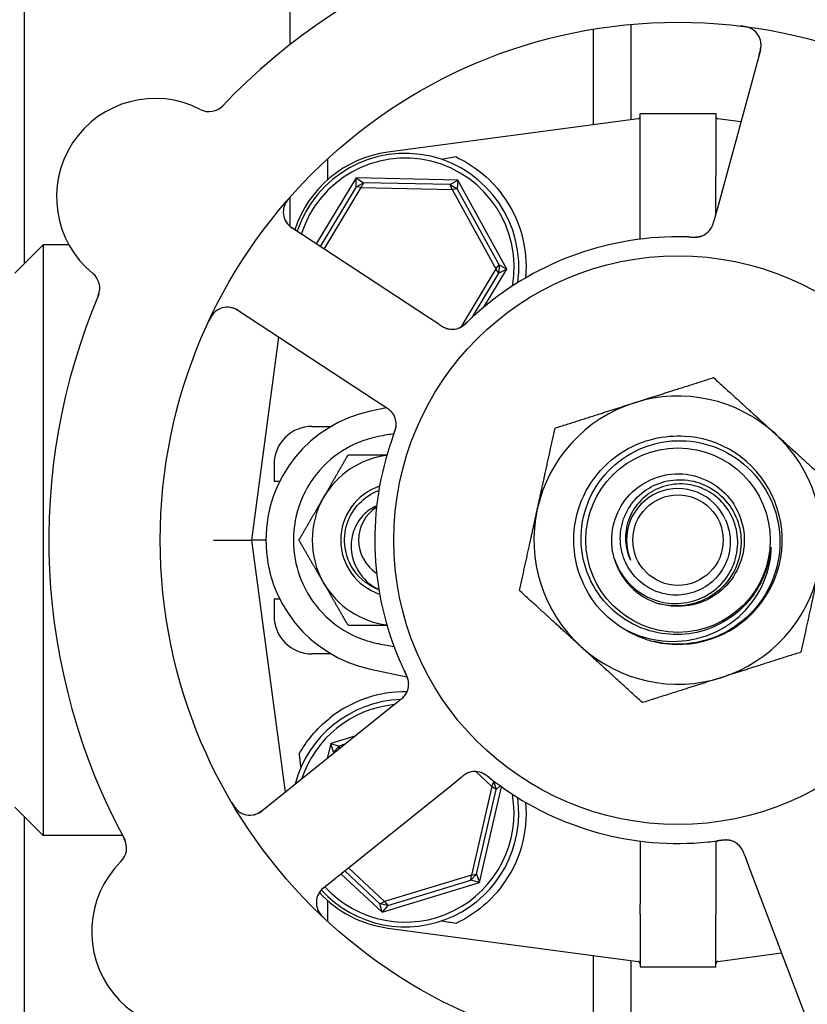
# Model space of a CAD drawing. Header units: inches. Extents: x 24 to 1128, y -69 to 748.
# Tile 638 of 656: x 771.66 to 774.25, y 606.14 to 609.38. Entities that reach past the tile are written whole.
import ezdxf

# ---------------------------------------------------------------- set-up
doc = ezdxf.new("R2010")
doc.units = ezdxf.units.IN
doc.header["$LTSCALE"] = 32
doc.header["$MEASUREMENT"] = 0
doc.layers.add('Visible (ANSI)', color=7, linetype='Continuous', lineweight=30)

msp = doc.modelspace()

# ---------------------------------------------------------------- linework, layer by layer
at = {"layer": 'Visible (ANSI)'}
for p, q in [((771.67313, 608.58119), (771.67313, 610.40103)), ((772.54813, 610.40103), (772.54813, 609.30182)), ((773.54813, 609.35294), (773.54813, 609.03753)), ((773.67313, 609.05417), (773.67313, 609.36899)), ((774.10005, 609.28339), (773.95812, 608.76308)), ((773.69619, 609.05724), (772.87131, 608.94743)), ((773.70298, 608.90117), (773.70298, 609.07478)), ((773.70298, 609.07478), (773.95298, 609.07478)), ((773.95298, 609.07478), (773.95298, 608.90117)), ((774.0356, 609.04714), (773.95976, 609.05724)), ((772.67313, 608.85729), (772.67313, 608.92626)), ((772.76611, 608.8625), (772.63482, 608.64537)), ((772.76611, 608.8625), (772.79043, 608.84637)), ((772.76673, 608.83332), (772.76611, 608.8625)), ((773.10162, 608.85569), (772.76611, 608.8625)), ((773.7027, 608.66065), (773.7027, 608.86907)), ((773.95325, 608.74526), (773.95325, 608.86907)), ((772.76673, 608.83332), (772.64789, 608.6368)), ((772.66096, 608.62822), (772.78351, 608.83089)), ((772.76673, 608.83332), (772.79043, 608.84637)), ((772.78351, 608.83089), (772.76673, 608.83332)), ((772.79043, 608.84637), (772.78351, 608.83089)), ((772.78351, 608.83089), (773.08295, 608.82482)), ((773.07667, 608.84057), (772.79043, 608.84637)), ((773.07667, 608.84057), (773.10162, 608.85569)), ((773.07667, 608.84057), (773.09982, 608.82657)), ((773.08295, 608.82482), (773.07667, 608.84057)), ((773.09982, 608.82657), (773.08295, 608.82482)), ((773.08295, 608.82482), (773.22742, 608.56246)), ((773.10162, 608.85569), (773.09982, 608.82657)), ((773.23792, 608.57578), (773.09982, 608.82657)), ((773.26349, 608.56173), (773.10162, 608.85569)), ((772.54813, 608.7988), (772.54813, 608.70363)), ((773.95812, 608.76308), (773.94761, 608.72458)), ((773.00545, 608.4023), (772.55446, 608.69807)), ((771.64048, 608.54853), (771.73423, 608.64228)), ((771.73423, 608.64228), (771.73423, 606.69478)), ((771.81893, 608.64228), (771.73423, 608.64228)), ((773.22742, 608.56246), (773.23792, 608.57578)), ((773.23792, 608.57578), (773.23737, 608.54872)), ((773.23792, 608.57578), (773.26349, 608.56173)), ((773.22742, 608.56246), (773.1117, 608.3711)), ((773.14914, 608.40282), (773.23737, 608.54872)), ((773.18805, 608.43696), (773.26349, 608.56173)), ((773.23737, 608.54872), (773.22742, 608.56246)), ((773.26349, 608.56173), (773.23737, 608.54872)), ((772.37623, 608.42631), (772.82721, 608.13053)), ((773.0388, 608.38043), (773.00545, 608.4023)), ((772.51085, 608.33802), (772.42173, 607.66853)), ((772.82721, 608.13053), (772.86059, 608.10865)), ((772.86662, 608.10466), (772.81343, 608.09345)), ((772.6208, 608.04353), (772.68401, 608.04353)), ((772.4958, 607.91853), (772.4958, 607.86228)), ((772.51435, 607.86228), (772.4958, 607.86228)), ((772.29562, 607.66853), (772.42173, 607.66853)), ((772.46873, 607.66853), (772.42173, 607.66853)), ((772.42173, 607.66853), (772.53237, 606.83734)), ((772.4958, 607.47478), (772.51435, 607.47478)), ((772.4958, 607.47478), (772.4958, 607.41853)), ((772.68401, 607.29353), (772.6208, 607.29353)), ((772.81343, 607.24361), (772.93415, 607.21817)), ((772.90705, 607.13797), (772.87594, 607.11301)), ((772.87594, 607.11301), (772.45528, 606.77549)), ((772.76229, 607.02182), (772.68265, 606.99751)), ((772.68265, 606.99751), (772.6714, 606.94889)), ((772.68265, 606.99751), (772.71079, 606.98976)), ((772.69232, 606.96998), (772.68265, 606.99751)), ((772.69232, 606.96998), (772.71079, 606.98976)), ((772.71079, 606.98976), (772.70973, 606.97965)), ((772.72943, 606.99545), (772.71079, 606.98976)), ((772.69232, 606.96998), (772.6911, 606.96469)), ((772.69917, 606.97117), (772.69232, 606.96998)), ((773.07933, 606.85952), (773.11046, 606.88449)), ((773.1612, 606.90565), (773.21443, 606.85596)), ((773.22026, 606.87189), (773.20494, 606.8862)), ((772.65867, 606.522), (773.07933, 606.85952)), ((773.21443, 606.85596), (773.14692, 606.56417)), ((773.16363, 606.56708), (773.22817, 606.84601)), ((773.1733, 606.53955), (773.24631, 606.8551)), ((773.21443, 606.85596), (773.22026, 606.87189)), ((773.22817, 606.84601), (773.21443, 606.85596)), ((773.22026, 606.87189), (773.22817, 606.84601)), ((773.22026, 606.87189), (773.2246, 606.87108)), ((773.24115, 606.85881), (773.22817, 606.84601)), ((771.64048, 606.78853), (771.73423, 606.69478)), ((771.67313, 604.46353), (771.67313, 606.75587)), ((771.99565, 606.69478), (771.73423, 606.69478)), ((773.7027, 606.67641), (773.7027, 606.46799)), ((773.95325, 606.67641), (773.95325, 606.46799)), ((774.04799, 606.62872), (774.06212, 606.59143)), ((772.86047, 606.47674), (772.74111, 606.58814)), ((774.06212, 606.59143), (774.25312, 606.08706)), ((772.71648, 606.56838), (772.85233, 606.44158)), ((772.7288, 606.57826), (772.84498, 606.46982)), ((773.14692, 606.56417), (772.86047, 606.47674)), ((773.16363, 606.56708), (773.14517, 606.5473)), ((773.14517, 606.5473), (773.14692, 606.56417)), ((773.14692, 606.56417), (773.16363, 606.56708)), ((773.16363, 606.56708), (773.1733, 606.53955)), ((772.85233, 606.44158), (773.1733, 606.53955)), ((772.87135, 606.46372), (773.14517, 606.5473)), ((773.1733, 606.53955), (773.14517, 606.5473)), ((772.67313, 606.4108), (772.67313, 606.47977)), ((772.84498, 606.46982), (772.86047, 606.47674)), ((772.87135, 606.46372), (772.84498, 606.46982)), ((772.85233, 606.44158), (772.84498, 606.46982)), ((772.87135, 606.46372), (772.85233, 606.44158)), ((772.86047, 606.47674), (772.87135, 606.46372)), ((773.70298, 606.43589), (773.70298, 606.26228)), ((773.95298, 606.26228), (773.95298, 606.43589)), ((772.87131, 606.38963), (773.69619, 606.27982)), ((773.54813, 606.29953), (773.54813, 605.98412)), ((773.95976, 606.27982), (774.16955, 606.30775)), ((773.67313, 605.96807), (773.67313, 606.28289)), ((773.70298, 606.26228), (773.95298, 606.26228))]:
    msp.add_line(p, q, dxfattribs=at)
for radius in [1.7075, 0.9375, 0.30408, 0.14917]:
    msp.add_circle((773.82798, 607.66853), radius, dxfattribs=at)
for centre, radius, start, end in [((773.82798, 607.66853), 2.075, 84.99965, 136.48395), ((774.03975, 609.29984), 0.0625, 344.7418, 82.60325), ((772.1033, 608.79963), 0.325, 62.66113, 230.82247), ((772.28126, 609.14385), 0.0625, 242.66113, 316.3534), ((773.69516, 609.06498), 0.00781, 277.58266, 0), ((773.96079, 609.06498), 0.00781, 180, 262.41734), ((772.9208, 608.57571), 0.375, 97.58266, 161.98149), ((772.92798, 608.56853), 0.375, 352.17396, 161.65611), ((772.92798, 608.56853), 0.35938, 350.02465, 162.32065), ((772.92798, 608.56853), 0.4, 355.00108, 37.02739), ((772.58874, 608.75034), 0.0625, 138.88035, 236.7418), ((773.88418, 608.72954), 0.0625, 287.2706, 328.30345), ((773.82798, 607.66853), 1, 89.83299, 131.65061), ((771.8585, 608.49924), 0.0625, 337.1302, 50.82247), ((773.82798, 607.66853), 2.075, 156.99965, 208.48395), ((772.34195, 608.37404), 0.0625, 56.7418, 154.60325), ((773.08305, 608.42615), 0.0625, 254.31583, 294.22862), ((773.82798, 607.66853), 0.475, 47.64769, 107.64769), ((773.82798, 607.66853), 0.475, 107.64769, 167.64769), ((772.90298, 607.66853), 0.43425, 101.9007, 258.0993), ((772.83626, 608.04986), 0.0625, 359.2706, 40.30345), ((772.6208, 607.91853), 0.125, 90, 180), ((773.82798, 607.66853), 0.475, 347.64769, 47.64769), ((773.82798, 607.66853), 0.34375, 256.81176, 84.08625), ((773.82798, 607.66853), 0.34375, 256.81176, 84.08625), ((773.82798, 607.66853), 1, 161.83299, 203.65061), ((772.90298, 607.66853), 0.2815, 97.18473, 150), ((772.90298, 607.66853), 0.18733, 108.38115, 251.61885), ((773.82798, 607.66853), 0.17, 22.97308, 202.97308), ((772.90298, 607.66853), 0.2815, 150, 210), ((772.90298, 607.66853), 0.12866, 122.48137, 237.51863), ((772.90298, 607.66853), 0.12866, 122.48137, 237.51863), ((773.82798, 607.66853), 0.475, 167.64769, 227.64769), ((773.82798, 607.66853), 0.21875, 196.09118, 253.65421), ((773.82798, 607.66853), 0.475, 287.64769, 347.64769), ((772.90298, 607.66853), 0.2815, 210, 262.81527), ((772.6208, 607.41853), 0.125, 180, 270), ((773.82798, 607.66853), 0.34375, 252.85926, 256.81176), ((773.82798, 607.66853), 0.475, 227.64769, 287.64769), ((772.87724, 607.19418), 0.0625, 326.31583, 6.22862), ((772.92798, 606.76853), 0.375, 92.20116, 165.29323), ((772.92798, 606.76853), 0.4, 89.10653, 128.18136), ((772.92798, 606.76853), 0.35938, 95.69755, 161.78605), ((773.15886, 606.84319), 0.0625, 71.2706, 112.30345), ((773.82798, 607.66853), 1, 233.83299, 275.65061), ((772.92798, 606.76853), 0.375, 222.58331, 7.82604), ((772.92798, 606.76853), 0.35938, 222.5485, 9.97535), ((772.41617, 606.82424), 0.0625, 210.88035, 308.7418), ((772.92798, 606.76853), 0.4, 322.97261, 4.99892), ((771.9469, 606.65341), 0.0625, 314.66113, 28.3534), ((773.98532, 606.61774), 0.0625, 38.31583, 78.22862), ((772.21928, 606.37779), 0.325, 134.66113, 302.82247), ((772.69779, 606.47325), 0.0625, 128.7418, 226.60325), ((772.9208, 606.76135), 0.375, 222.75403, 262.41734), ((773.69516, 606.27208), 0.00781, 0, 82.41734), ((773.96079, 606.27208), 0.00781, 97.58266, 180)]:
    msp.add_arc(centre, radius, start, end, dxfattribs=at)
for centre, major_axis, start_param, end_param in [((775.93781, 609.16649), (-4.33091, -0.57653), 5.4224411, 5.4369311), ((775.93781, 606.17057), (-4.33091, 0.57653), 0.8462542, 0.8607442)]:
    msp.add_ellipse(centre, major_axis=major_axis, ratio=0.0429148, start_param=start_param, end_param=end_param, dxfattribs=at)
for points, knots in [([(774.07334, 609.35255), (774.07286, 609.35284), (774.07224, 609.35321), (774.07006, 609.35442), (774.06829, 609.35532), (774.06454, 609.35689), (774.06285, 609.35753), (774.05869, 609.3589), (774.05607, 609.35965), (774.05107, 609.36085), (774.04867, 609.36135), (774.04365, 609.36225), (774.041, 609.36265), (774.03682, 609.36321), (774.03523, 609.36341), (774.03361, 609.3636)], [0.10313051, 0.10313051, 0.10313051, 0.10313051, 0.11603195, 0.11603195, 0.14472133, 0.14472133, 0.16305354, 0.16305354, 0.18481804, 0.18481804, 0.20320409, 0.20320409, 0.22373688, 0.22373688, 0.23709217, 0.23709217, 0.23709217, 0.23709217]), ([(774.09571, 609.26749), (774.09587, 609.26809), (774.09604, 609.26869), (774.09657, 609.27066), (774.09694, 609.27203), (774.09866, 609.27857), (774.09982, 609.28362), (774.10119, 609.2917), (774.10157, 609.29509), (774.10203, 609.30365), (774.10157, 609.30883), (774.10097, 609.31237), (774.10091, 609.31271), (774.10085, 609.31302)], [0, 0, 0, 0, 0.00480624, 0.00480624, 0.01589597, 0.01589597, 0.05833405, 0.05833405, 0.09384638, 0.09384638, 0.15340885, 0.15340885, 0.16065924, 0.16065924, 0.16065924, 0.16065924]), ([(773.09584, 608.9316), (773.12158, 608.9197), (773.14978, 608.90312), (773.2025, 608.86137), (773.22707, 608.83625), (773.24732, 608.80941)], [0.44734115, 0.44734115, 0.44734115, 0.44734115, 0.70623872, 0.70623872, 0.9622765, 0.9622765, 0.9622765, 0.9622765]), ([(773.7027, 608.86907), (773.7027, 608.86916), (773.7027, 608.86926), (773.7027, 608.86962), (773.7027, 608.86988), (773.7027, 608.87056), (773.7027, 608.87096), (773.70271, 608.87254), (773.70271, 608.87371), (773.70274, 608.87757), (773.70277, 608.88008), (773.70283, 608.88418), (773.70285, 608.88547), (773.70287, 608.88671)], [0.065326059, 0.065326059, 0.065326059, 0.065326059, 0.065886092, 0.065886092, 0.067505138, 0.067505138, 0.069967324, 0.069967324, 0.077104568, 0.077104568, 0.093330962, 0.093330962, 0.101340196, 0.101340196, 0.101340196, 0.101340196]), ([(773.95308, 608.88671), (773.95314, 608.88254), (773.95321, 608.8781), (773.95325, 608.87254), (773.95325, 608.87185), (773.95325, 608.87078), (773.95325, 608.87041), (773.95325, 608.8698), (773.95325, 608.86956), (773.95325, 608.86924), (773.95325, 608.86916), (773.95325, 608.86907)], [0.027184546, 0.027184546, 0.027184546, 0.027184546, 0.056924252, 0.056924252, 0.061161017, 0.061161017, 0.063446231, 0.063446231, 0.064876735, 0.064876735, 0.065401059, 0.065401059, 0.065401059, 0.065401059]), ([(772.55112, 608.80219), (772.55058, 608.80158), (772.55004, 608.80098), (772.54778, 608.79841), (772.54601, 608.79635), (772.54284, 608.79247), (772.54143, 608.79065), (772.53845, 608.78661), (772.53689, 608.78432), (772.53454, 608.78056), (772.53364, 608.77899), (772.53204, 608.77599), (772.53135, 608.77454), (772.53009, 608.77165), (772.52954, 608.77021), (772.52893, 608.76841), (772.52876, 608.76789), (772.52863, 608.76746)], [0, 0, 0, 0, 0.00673636, 0.00673636, 0.02806078, 0.02806078, 0.0453371, 0.0453371, 0.06652159, 0.06652159, 0.08352225, 0.08352225, 0.10158901, 0.10158901, 0.12223493, 0.12223493, 0.13206643, 0.13206643, 0.13206643, 0.13206643]), ([(772.53397, 608.72023), (772.5343, 608.71964), (772.53473, 608.71893), (772.53653, 608.71608), (772.53798, 608.71405), (772.5425, 608.70884), (772.54557, 608.70578), (772.55197, 608.70037), (772.55511, 608.69797), (772.55994, 608.69457), (772.5614, 608.69357), (772.56462, 608.69141), (772.56642, 608.69023), (772.56819, 608.68907)], [0.11682073, 0.11682073, 0.11682073, 0.11682073, 0.13209763, 0.13209763, 0.17640845, 0.17640845, 0.22121697, 0.22121697, 0.25582457, 0.25582457, 0.27005755, 0.27005755, 0.2865375, 0.2865375, 0.2865375, 0.2865375]), ([(773.93329, 608.69088), (773.93346, 608.6911), (773.93364, 608.69134), (773.93433, 608.69227), (773.93487, 608.69302), (773.93634, 608.69522), (773.93728, 608.69675), (773.93987, 608.70143), (773.9414, 608.70486), (773.94376, 608.71123), (773.94469, 608.71418), (773.94552, 608.71702)], [0.094581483, 0.094581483, 0.094581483, 0.094581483, 0.09763665, 0.09763665, 0.105884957, 0.105884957, 0.120706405, 0.120706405, 0.149461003, 0.149461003, 0.172558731, 0.172558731, 0.172558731, 0.172558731]), ([(773.93684, 608.69587), (773.93684, 608.69587), (773.93684, 608.69587), (773.93686, 608.6959), (773.9369, 608.69596), (773.93707, 608.69624), (773.93724, 608.6965), (773.938, 608.69776), (773.93897, 608.69946), (773.94016, 608.70192), (773.94045, 608.70256), (773.94201, 608.70607), (773.94317, 608.70924), (773.94491, 608.71492), (773.94543, 608.7167), (773.94622, 608.71951), (773.94649, 608.72049), (773.94704, 608.72247), (773.94732, 608.7235), (773.9476, 608.72452)], [0.05598665, 0.05598665, 0.05598665, 0.05598665, 0.056873, 0.056873, 0.0600697, 0.0600697, 0.06858048, 0.06858048, 0.09786866, 0.09786866, 0.10758076, 0.10758076, 0.14991048, 0.14991048, 0.16694482, 0.16694482, 0.17567446, 0.17567446, 0.18444701, 0.18444701, 0.18444701, 0.18444701]), ([(773.86849, 608.66771), (773.8605, 608.66802), (773.84921, 608.66835), (773.83928, 608.66847), (773.83638, 608.6685), (773.83356, 608.66852), (773.83089, 608.66853)], [0.48416631, 0.48416631, 0.48416631, 0.48416631, 0.88318571, 0.88318571, 0.88318571, 1, 1, 1, 1]), ([(773.86038, 608.668), (773.86365, 608.6679), (773.86689, 608.66778), (773.87287, 608.66764), (773.8756, 608.66761), (773.8807, 608.66765), (773.88311, 608.66771), (773.88704, 608.66789), (773.88866, 608.66799), (773.89217, 608.66829), (773.89399, 608.66849), (773.89724, 608.66895), (773.89866, 608.6692), (773.9019, 608.66986), (773.9035, 608.67028), (773.90626, 608.67113), (773.90749, 608.67157), (773.90852, 608.67198)], [0, 0, 0, 0, 0.02532919, 0.02532919, 0.04592781, 0.04592781, 0.06431613, 0.06431613, 0.07801539, 0.07801539, 0.09688899, 0.09688899, 0.1175537, 0.1175537, 0.15067695, 0.15067695, 0.17984281, 0.17984281, 0.17984281, 0.17984281]), ([(773.86849, 608.66771), (773.8694, 608.66767), (773.87029, 608.66763), (773.87211, 608.66756), (773.87302, 608.66753), (773.87637, 608.66741), (773.87887, 608.66735), (773.88377, 608.66735), (773.88623, 608.66742), (773.88992, 608.66763), (773.89131, 608.66775), (773.89453, 608.6681), (773.89623, 608.66836), (773.89882, 608.66886), (773.89984, 608.66909), (773.9018, 608.66958), (773.90274, 608.66986), (773.90344, 608.67007), (773.90356, 608.67011), (773.90356, 608.67011)], [0, 0, 0, 0, 0.00712604, 0.00712604, 0.01419238, 0.01419238, 0.03284312, 0.03284312, 0.05207098, 0.05207098, 0.06472354, 0.06472354, 0.08419423, 0.08419423, 0.09866358, 0.09866358, 0.11516786, 0.11516786, 0.12167905, 0.12167905, 0.12167905, 0.12167905]), ([(772.39001, 608.41727), (772.38949, 608.41761), (772.38897, 608.41795), (772.38726, 608.41907), (772.38608, 608.41984), (772.38039, 608.4235), (772.37594, 608.42616), (772.36868, 608.42996), (772.36557, 608.43137), (772.35757, 608.43445), (772.3525, 608.43562), (772.34895, 608.43614), (772.3486, 608.43618), (772.34829, 608.43622)], [0, 0, 0, 0, 0.00480624, 0.00480624, 0.01589597, 0.01589597, 0.05833406, 0.05833406, 0.09384639, 0.09384639, 0.15340885, 0.15340885, 0.16065924, 0.16065924, 0.16065924, 0.16065924]), ([(772.3022, 608.42228), (772.30177, 608.42191), (772.30123, 608.42144), (772.29941, 608.41974), (772.298, 608.41833), (772.29536, 608.41525), (772.29423, 608.41384), (772.29163, 608.41031), (772.29012, 608.40805), (772.28743, 608.40366), (772.28621, 608.40153), (772.2838, 608.39704), (772.2826, 608.39464), (772.28077, 608.39083), (772.2801, 608.38939), (772.27941, 608.38791)], [0.10313051, 0.10313051, 0.10313051, 0.10313051, 0.11603194, 0.11603194, 0.14472132, 0.14472132, 0.16305353, 0.16305353, 0.18481803, 0.18481803, 0.20320409, 0.20320409, 0.22373688, 0.22373688, 0.23709216, 0.23709216, 0.23709216, 0.23709216]), ([(773.16339, 608.41574), (773.15621, 608.40936), (773.14739, 608.40126), (773.14029, 608.39454), (773.13867, 608.393), (773.13719, 608.39159), (773.13584, 608.3903)], [0, 0, 0, 0, 0.41999651, 0.41999651, 0.41999651, 0.51583384, 0.51583384, 0.51583384, 0.51583384]), ([(773.03894, 608.38034), (773.03975, 608.37981), (773.04057, 608.37927), (773.04216, 608.37823), (773.04295, 608.37772), (773.04522, 608.37625), (773.04669, 608.37532), (773.04906, 608.37386), (773.05001, 608.37329), (773.05365, 608.37115), (773.05601, 608.36993), (773.05969, 608.36822), (773.06158, 608.36746), (773.06445, 608.36649), (773.06524, 608.36624), (773.06641, 608.3659), (773.06685, 608.36578), (773.06706, 608.36573), (773.06708, 608.36572), (773.06708, 608.36572)], [0, 0, 0, 0, 0.00805947, 0.00805947, 0.01607833, 0.01607833, 0.0318321, 0.0318321, 0.04288224, 0.04288224, 0.07619177, 0.07619177, 0.108399, 0.108399, 0.12047641, 0.12047641, 0.12953115, 0.12953115, 0.13163232, 0.13163232, 0.13163232, 0.13163232]), ([(773.04577, 608.37591), (773.04665, 608.37535), (773.04755, 608.37479), (773.05112, 608.37265), (773.0539, 608.37111), (773.05932, 608.36851), (773.06199, 608.36742), (773.06623, 608.36602), (773.06786, 608.36556), (773.07007, 608.36503), (773.07074, 608.36488), (773.0715, 608.36473), (773.07164, 608.3647), (773.07178, 608.36467)], [0.016833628, 0.016833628, 0.016833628, 0.016833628, 0.024996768, 0.024996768, 0.048690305, 0.048690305, 0.071674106, 0.071674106, 0.086017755, 0.086017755, 0.092484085, 0.092484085, 0.093980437, 0.093980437, 0.093980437, 0.093980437]), ([(773.10274, 608.36683), (773.10324, 608.36701), (773.10376, 608.36721), (773.10519, 608.36777), (773.10616, 608.36819), (773.10775, 608.36895), (773.10816, 608.36916), (773.10982, 608.37001), (773.11123, 608.37079), (773.11419, 608.37263), (773.11565, 608.37359), (773.11835, 608.3755), (773.1195, 608.37635), (773.12274, 608.37884), (773.12499, 608.38067), (773.12909, 608.38419), (773.13098, 608.38587), (773.13525, 608.38977), (773.13761, 608.392), (773.14053, 608.39476), (773.1411, 608.3953), (773.14166, 608.39584)], [0.13529989, 0.13529989, 0.13529989, 0.13529989, 0.15041637, 0.15041637, 0.17862377, 0.17862377, 0.18801437, 0.18801437, 0.21370501, 0.21370501, 0.23365387, 0.23365387, 0.24706173, 0.24706173, 0.26969876, 0.26969876, 0.28871805, 0.28871805, 0.31389266, 0.31389266, 0.3199487, 0.3199487, 0.3199487, 0.3199487]), ([(773.10791, 608.3688), (773.10791, 608.3688), (773.10798, 608.36883), (773.10834, 608.36899), (773.10877, 608.36918), (773.10995, 608.36976), (773.11076, 608.37017), (773.11323, 608.37153), (773.11506, 608.37264), (773.1183, 608.37489), (773.11966, 608.37589), (773.12208, 608.3778), (773.12312, 608.37864), (773.12583, 608.38095), (773.12755, 608.38248), (773.13105, 608.38571), (773.13286, 608.38743), (773.13499, 608.38948), (773.13538, 608.38986), (773.13578, 608.39024)], [0.07093315, 0.07093315, 0.07093315, 0.07093315, 0.07636583, 0.07636583, 0.08666451, 0.08666451, 0.09983228, 0.09983228, 0.12422953, 0.12422953, 0.14000404, 0.14000404, 0.15098747, 0.15098747, 0.16837574, 0.16837574, 0.18725582, 0.18725582, 0.19162474, 0.19162474, 0.19162474, 0.19162474]), ([(772.88456, 608.08953), (772.88456, 608.08953), (772.88456, 608.08953), (772.88454, 608.08956), (772.88449, 608.08961), (772.88428, 608.08987), (772.88408, 608.09011), (772.88312, 608.09122), (772.8818, 608.09266), (772.87983, 608.09456), (772.87932, 608.09503), (772.87646, 608.0976), (772.87379, 608.09968), (772.86893, 608.1031), (772.8674, 608.10414), (772.86497, 608.10576), (772.86413, 608.10632), (772.86241, 608.10745), (772.86152, 608.10804), (772.86064, 608.10861)], [0.05598665, 0.05598665, 0.05598665, 0.05598665, 0.056873, 0.056873, 0.06006969, 0.06006969, 0.06858048, 0.06858048, 0.09786866, 0.09786866, 0.10758076, 0.10758076, 0.14991048, 0.14991048, 0.16694481, 0.16694481, 0.17567446, 0.17567446, 0.18444701, 0.18444701, 0.18444701, 0.18444701]), ([(772.88821, 608.08461), (772.88805, 608.08484), (772.88788, 608.08509), (772.88721, 608.08603), (772.88666, 608.08677), (772.88502, 608.08886), (772.88386, 608.09022), (772.8802, 608.09413), (772.87741, 608.09664), (772.87209, 608.10086), (772.86957, 608.10266), (772.86712, 608.10432)], [0.094581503, 0.094581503, 0.094581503, 0.094581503, 0.09763667, 0.09763667, 0.105884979, 0.105884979, 0.120706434, 0.120706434, 0.149461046, 0.149461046, 0.17255876, 0.17255876, 0.17255876, 0.17255876]), ([(772.88743, 608.0082), (772.88854, 608.01128), (772.88966, 608.01433), (772.89164, 608.01997), (772.89251, 608.02255), (772.89405, 608.02741), (772.89474, 608.02972), (772.89578, 608.03352), (772.89618, 608.03509), (772.89699, 608.03853), (772.89735, 608.04032), (772.89793, 608.04355), (772.89813, 608.04498), (772.8985, 608.04826), (772.89859, 608.04991), (772.89864, 608.0528), (772.8986, 608.05411), (772.89853, 608.05522)], [0, 0, 0, 0, 0.02532917, 0.02532917, 0.0459278, 0.0459278, 0.06431611, 0.06431611, 0.0780154, 0.0780154, 0.09688899, 0.09688899, 0.11755371, 0.11755371, 0.15067697, 0.15067697, 0.17984281, 0.17984281, 0.17984281, 0.17984281]), ([(772.89022, 608.01583), (772.89054, 608.01668), (772.89085, 608.01751), (772.89148, 608.01922), (772.89179, 608.02008), (772.89294, 608.02323), (772.89377, 608.02558), (772.89528, 608.03025), (772.89598, 608.03261), (772.89691, 608.03619), (772.89723, 608.03754), (772.8979, 608.04071), (772.89817, 608.0424), (772.8985, 608.04503), (772.8986, 608.04607), (772.89873, 608.04809), (772.89876, 608.04907), (772.89877, 608.04979), (772.89877, 608.04992), (772.89877, 608.04992)], [0, 0, 0, 0, 0.00712604, 0.00712604, 0.01419238, 0.01419238, 0.03284312, 0.03284312, 0.05207098, 0.05207098, 0.06472354, 0.06472354, 0.08419423, 0.08419423, 0.09866358, 0.09866358, 0.11516786, 0.11516786, 0.12167905, 0.12167905, 0.12167905, 0.12167905]), ([(772.89125, 608.01889), (772.88379, 608.01781), (772.87634, 608.01663), (772.85919, 608.01368), (772.84952, 608.01183), (772.83706, 608.00923), (772.83424, 608.00863), (772.83143, 608.00801)], [0.1231004, 0.1231004, 0.1231004, 0.1231004, 0.18059107, 0.18059107, 0.25560221, 0.25560221, 0.27753231, 0.27753231, 0.27753231, 0.27753231]), ([(772.89022, 608.01582), (772.88746, 608.00832), (772.88365, 607.99769), (772.88047, 607.98828), (772.87955, 607.98553), (772.87866, 607.98286), (772.87782, 607.98032)], [0.48416631, 0.48416631, 0.48416631, 0.48416631, 0.88318571, 0.88318571, 0.88318571, 1, 1, 1, 1]), ([(773.72667, 607.34005), (773.64103, 607.36646), (773.56674, 607.4278), (773.5246, 607.50689), (773.48248, 607.58595), (773.47299, 607.68179), (773.4988, 607.76757), (773.5246, 607.85332), (773.58535, 607.92798), (773.66406, 607.97068), (773.72452, 608.00348), (773.79501, 608.01711), (773.8634, 608.01028)], [5.0115512, 5.0115512, 5.0115512, 5.0115512, 5.7936548, 5.7936548, 5.7936548, 6.5754431, 6.5754431, 6.5754431, 7.3569225, 7.3569225, 7.3569225, 7.9571961, 7.9571961, 7.9571961, 7.9571961]), ([(772.83143, 608.00801), (772.79266, 607.99948), (772.7556, 607.98431), (772.68379, 607.93921), (772.65072, 607.90805), (772.59816, 607.83467), (772.57924, 607.79309), (772.55873, 607.7066), (772.55672, 607.66261), (772.56823, 607.58166), (772.57974, 607.54504), (772.61733, 607.4708), (772.64532, 607.43491), (772.70305, 607.3849), (772.72937, 607.36772), (772.78122, 607.34312), (772.80598, 607.33465), (772.83143, 607.32905)], [0.0387673, 0.0387673, 0.0387673, 0.0387673, 0.3419099, 0.3419099, 0.6849077, 0.6849077, 1.029663, 1.029663, 1.3621369, 1.3621369, 1.6526244, 1.6526244, 1.9961754, 1.9961754, 2.2345824, 2.2345824, 2.4334495, 2.4334495, 2.4334495, 2.4334495]), ([(773.95024, 607.38452), (773.91905, 607.37046), (773.88574, 607.36167), (773.81743, 607.35529), (773.78288, 607.3578), (773.70974, 607.37548), (773.6723, 607.39276), (773.60591, 607.44082), (773.57765, 607.47122), (773.53421, 607.54135), (773.51952, 607.58045), (773.50586, 607.66234), (773.50712, 607.70436), (773.5257, 607.78583), (773.54294, 607.82446), (773.59136, 607.89321), (773.62217, 607.92259), (773.69352, 607.96809), (773.73343, 607.98367), (773.81723, 607.99876), (773.86033, 607.99802), (773.94411, 607.98005), (773.98395, 607.96289), (774.05507, 607.91416), (774.0856, 607.88297), (774.13318, 607.81043), (774.14968, 607.76974), (774.16625, 607.68405), (774.16607, 607.63987), (774.14876, 607.55378), (774.13171, 607.51273), (774.08272, 607.43923), (774.05117, 607.40753), (774.01444, 607.38276)], [-5.0704915, -5.0704915, -5.0704915, -5.0704915, -4.8092414, -4.8092414, -4.5465572, -4.5465572, -4.2346915, -4.2346915, -3.9208419, -3.9208419, -3.6050086, -3.6050086, -3.2871921, -3.2871921, -2.9673924, -2.9673924, -2.64561, -2.64561, -2.321845, -2.321845, -1.9960977, -1.9960977, -1.6683683, -1.6683683, -1.3386572, -1.3386572, -1.0069646, -1.0069646, -0.6732907, -0.6732907, -0.3376357, -0.3376357, 0, 0, 0, 0]), ([(773.6178, 607.6079), (773.60007, 607.66936), (773.61107, 607.73848), (773.647, 607.79141), (773.68293, 607.84433), (773.74311, 607.88005), (773.80677, 607.88625), (773.87043, 607.89245), (773.93637, 607.86901), (773.98184, 607.82403), (774.0273, 607.77904), (774.05143, 607.71336), (774.04591, 607.64964), (774.04039, 607.58593), (774.00532, 607.52538), (773.9528, 607.48889), (773.90028, 607.4524), (773.83131, 607.44065), (773.76968, 607.45769), (773.76859, 607.45799), (773.7675, 607.4583), (773.76641, 607.45862)], [16.9979155, 16.9979155, 16.9979155, 16.9979155, 17.8752194, 17.8752194, 17.8752194, 18.7524691, 18.7524691, 18.7524691, 19.6296647, 19.6296647, 19.6296647, 20.5068064, 20.5068064, 20.5068064, 21.3838943, 21.3838943, 21.3838943, 22.2609286, 22.2609286, 22.2609286, 22.2764365, 22.2764365, 22.2764365, 22.2764365]), ([(773.6178, 607.6079), (773.62407, 607.58868), (773.63299, 607.57042), (773.65551, 607.53706), (773.66897, 607.52211), (773.70559, 607.49136), (773.73014, 607.47781), (773.78272, 607.46107), (773.81019, 607.45792), (773.86441, 607.46238), (773.89065, 607.46981), (773.93841, 607.49421), (773.95954, 607.51082), (773.99392, 607.55098), (774.00695, 607.57404), (774.02322, 607.62352), (774.02645, 607.64942), (774.02273, 607.7006), (774.01596, 607.7254), (773.99338, 607.77063), (773.97793, 607.79068), (773.94042, 607.82341), (773.91883, 607.83587), (773.87242, 607.85161), (773.8481, 607.85487), (773.79996, 607.85181), (773.77661, 607.84566), (773.73395, 607.82484), (773.71501, 607.8105), (773.684, 607.77559), (773.67214, 607.75546), (773.65702, 607.7121), (773.65377, 607.68935), (773.65625, 607.64427), (773.66181, 607.62237), (773.67146, 607.60218)], [-3.1722778, -3.1722778, -3.1722778, -3.1722778, -3.0186699, -3.0186699, -2.8665315, -2.8665315, -2.6554083, -2.6554083, -2.4471425, -2.4471425, -2.2417348, -2.2417348, -2.0391858, -2.0391858, -1.8394961, -1.8394961, -1.6426663, -1.6426663, -1.4486971, -1.4486971, -1.2575891, -1.2575891, -1.0693429, -1.0693429, -0.8839593, -0.8839593, -0.7014387, -0.7014387, -0.5217818, -0.5217818, -0.3449893, -0.3449893, -0.1710619, -0.1710619, 0, 0, 0, 0]), ([(773.98449, 607.73488), (773.99311, 607.71631), (773.9983, 607.69633), (774.00158, 607.65341), (773.99885, 607.63078), (773.98481, 607.58756), (773.97354, 607.56742), (773.94375, 607.53234), (773.92544, 607.51782), (773.88403, 607.49644), (773.86129, 607.48989), (773.81429, 607.48581), (773.79048, 607.48843), (773.7449, 607.5027), (773.72362, 607.51432), (773.68645, 607.54521), (773.67099, 607.56428), (773.64809, 607.6075), (773.64096, 607.63129), (773.63615, 607.68054), (773.63863, 607.70555), (773.65307, 607.75349), (773.66501, 607.77593), (773.69696, 607.81523), (773.71675, 607.83164), (773.76175, 607.85611), (773.78658, 607.86385), (773.83808, 607.86945), (773.86427, 607.86715), (773.91459, 607.85258), (773.9382, 607.84036), (773.97966, 607.80741), (773.99705, 607.7869), (774.02315, 607.74016), (774.03153, 607.71431), (774.03797, 607.66057), (774.03587, 607.63319), (774.02125, 607.58048), (774.00877, 607.55569), (773.97486, 607.51203), (773.95367, 607.49366), (773.90521, 607.46588), (773.87836, 607.45684), (773.8224, 607.44949), (773.79383, 607.45135), (773.76641, 607.45862)], [-4.2480515, -4.2480515, -4.2480515, -4.2480515, -4.0909216, -4.0909216, -3.9177275, -3.9177275, -3.7423694, -3.7423694, -3.5648477, -3.5648477, -3.385163, -3.385163, -3.2033156, -3.2033156, -3.0193061, -3.0193061, -2.8331349, -2.8331349, -2.6448024, -2.6448024, -2.4543091, -2.4543091, -2.2616553, -2.2616553, -2.0668416, -2.0668416, -1.8698684, -1.8698684, -1.6707361, -1.6707361, -1.469445, -1.469445, -1.2659958, -1.2659958, -1.0603886, -1.0603886, -0.8526241, -0.8526241, -0.6427026, -0.6427026, -0.4306244, -0.4306244, -0.2163901, -0.2163901, 0, 0, 0, 0]), ([(772.84162, 607.50494), (772.80895, 607.51736), (772.77985, 607.53934), (772.75975, 607.56797), (772.72858, 607.61237), (772.71979, 607.67168), (772.73674, 607.72321), (772.75304, 607.77275), (772.79275, 607.81396), (772.84149, 607.83237)], [0.3590141, 0.3590141, 0.3590141, 0.3590141, 0.9586618, 0.9586618, 0.9586618, 1.888606, 1.888606, 1.888606, 2.7825786, 2.7825786, 2.7825786, 2.7825786]), ([(772.83438, 607.78155), (772.81915, 607.77507), (772.80526, 607.76576), (772.78016, 607.74138), (772.76965, 607.72605), (772.75455, 607.6914), (772.75044, 607.67227), (772.74957, 607.63256), (772.75318, 607.61235), (772.76604, 607.57893), (772.77366, 607.56537), (772.79273, 607.54038), (772.80421, 607.52916), (772.81707, 607.5197)], [0.00667477, 0.00667477, 0.00667477, 0.00667477, 0.13293721, 0.13293721, 0.27303158, 0.27303158, 0.42028212, 0.42028212, 0.57468721, 0.57468721, 0.69201491, 0.69201491, 0.81309505, 0.81309505, 0.81309505, 0.81309505]), ([(773.67213, 607.36497), (773.71042, 607.34761), (773.75159, 607.33749), (773.83672, 607.33294), (773.87991, 607.33902), (773.96069, 607.36728), (773.99759, 607.38889), (774.06031, 607.44461), (774.08572, 607.47795), (774.1218, 607.55182), (774.13241, 607.59149), (774.13503, 607.63208)], [-1.5992336, -1.5992336, -1.5992336, -1.5992336, -1.2791425, -1.2791425, -0.9499666, -0.9499666, -0.6270496, -0.6270496, -0.3103934, -0.3103934, 0, 0, 0, 0]), ([(774.13503, 607.63208), (774.13538, 607.6374), (774.13542, 607.64141), (774.13526, 607.64336), (774.13523, 607.64364), (774.13517, 607.64388), (774.13515, 607.64394), (774.13512, 607.644), (774.13511, 607.64402), (774.13509, 607.64404), (774.13509, 607.64404), (774.13507, 607.64405), (774.13506, 607.64405), (774.13504, 607.64405), (774.13503, 607.64405), (774.13501, 607.64403), (774.135, 607.64402), (774.13495, 607.64394), (774.13491, 607.64384), (774.13478, 607.64344), (774.13469, 607.64306), (774.13433, 607.6412), (774.13397, 607.63866), (774.132, 607.625), (774.12872, 607.60074), (774.11872, 607.57095)], [-0.37606241, -0.37606241, -0.37606241, -0.37606241, -0.30741129, -0.30741129, -0.29779295, -0.29779295, -0.29494673, -0.29494673, -0.2937317, -0.2937317, -0.29301265, -0.29301265, -0.29238719, -0.29238719, -0.29165629, -0.29165629, -0.29047649, -0.29047649, -0.28622321, -0.28622321, -0.27736006, -0.27736006, -0.23942142, -0.23942142, 0, 0, 0, 0]), ([(774.11872, 607.57095), (774.11215, 607.55137), (774.10372, 607.53253), (774.08145, 607.49356), (774.06703, 607.47398), (774.02214, 607.42593), (773.98808, 607.40157), (773.95024, 607.38452)], [-0.65841937, -0.65841937, -0.65841937, -0.65841937, -0.50117447, -0.50117447, -0.31635325, -0.31635325, 0, 0, 0, 0]), ([(773.72667, 607.34005), (773.69593, 607.34957), (773.67451, 607.36116), (773.66351, 607.3676), (773.66157, 607.36884), (773.66043, 607.36969), (773.66022, 607.36986), (773.66005, 607.37003), (773.66001, 607.37008), (773.65998, 607.37013), (773.65997, 607.37015), (773.65996, 607.37017), (773.65996, 607.37018), (773.65996, 607.3702), (773.65996, 607.3702), (773.65997, 607.37022), (773.65998, 607.37022), (773.66, 607.37023), (773.66002, 607.37024), (773.6601, 607.37024), (773.66019, 607.37022), (773.66156, 607.36987), (773.66604, 607.36773), (773.67213, 607.36497)], [-0.32425255, -0.32425255, -0.32425255, -0.32425255, -0.13434383, -0.13434383, -0.07553483, -0.07553483, -0.06406424, -0.06406424, -0.06072925, -0.06072925, -0.05932586, -0.05932586, -0.05850628, -0.05850628, -0.05780445, -0.05780445, -0.05699234, -0.05699234, -0.05569314, -0.05569314, -0.05100977, -0.05100977, 0, 0, 0, 0]), ([(774.01444, 607.38276), (773.99436, 607.36921), (773.97286, 607.35787), (773.9275, 607.33986), (773.90372, 607.33332), (773.83626, 607.32245), (773.79208, 607.32393), (773.74955, 607.33385)], [-0.70402922, -0.70402922, -0.70402922, -0.70402922, -0.51973951, -0.51973951, -0.33275492, -0.33275492, 0, 0, 0, 0]), ([(772.83143, 607.32905), (772.83422, 607.32844), (772.83702, 607.32784), (772.84948, 607.32523), (772.85918, 607.32338), (772.87638, 607.32042), (772.88387, 607.31924), (772.89137, 607.31816)], [0.04807073, 0.04807073, 0.04807073, 0.04807073, 0.06985523, 0.06985523, 0.14510353, 0.14510353, 0.20287692, 0.20287692, 0.20287692, 0.20287692]), ([(772.91197, 607.26737), (772.91582, 607.25857), (772.92079, 607.24768), (772.92499, 607.23885), (772.92595, 607.23684), (772.92684, 607.23499), (772.92765, 607.23331)], [0, 0, 0, 0, 0.41999651, 0.41999651, 0.41999651, 0.51583384, 0.51583384, 0.51583384, 0.51583384]), ([(772.93974, 607.19458), (772.93972, 607.19511), (772.9397, 607.19566), (772.9396, 607.19719), (772.93951, 607.19825), (772.93927, 607.19999), (772.93921, 607.20045), (772.93891, 607.20229), (772.9386, 607.20388), (772.93777, 607.20726), (772.93731, 607.20895), (772.93632, 607.2121), (772.93587, 607.21346), (772.9345, 607.21731), (772.93346, 607.22001), (772.93138, 607.225), (772.93036, 607.22732), (772.92797, 607.23258), (772.92658, 607.23551), (772.92485, 607.23915), (772.92452, 607.23985), (772.92418, 607.24056)], [0.13529987, 0.13529987, 0.13529987, 0.13529987, 0.15041628, 0.15041628, 0.17862374, 0.17862374, 0.18801436, 0.18801436, 0.213705, 0.213705, 0.23365386, 0.23365386, 0.24706171, 0.24706171, 0.26969874, 0.26969874, 0.28871803, 0.28871803, 0.31389263, 0.31389263, 0.31994869, 0.31994869, 0.31994869, 0.31994869]), ([(772.93947, 607.2001), (772.93947, 607.2001), (772.93946, 607.20018), (772.93942, 607.20057), (772.93937, 607.20104), (772.93919, 607.20233), (772.93905, 607.20323), (772.93852, 607.206), (772.93803, 607.20808), (772.93689, 607.21187), (772.93636, 607.21347), (772.93529, 607.21636), (772.9348, 607.21761), (772.93345, 607.2209), (772.93253, 607.22301), (772.93054, 607.22734), (772.92946, 607.22959), (772.92817, 607.23225), (772.92793, 607.23274), (772.92769, 607.23324)], [0.07093315, 0.07093315, 0.07093315, 0.07093315, 0.07636582, 0.07636582, 0.08666451, 0.08666451, 0.09983227, 0.09983227, 0.12422951, 0.12422951, 0.14000403, 0.14000403, 0.15098746, 0.15098746, 0.16837573, 0.16837573, 0.18725581, 0.18725581, 0.19162474, 0.19162474, 0.19162474, 0.19162474]), ([(772.90718, 607.13807), (772.90794, 607.13868), (772.90871, 607.13929), (772.91019, 607.14049), (772.91091, 607.14107), (772.91301, 607.14278), (772.91435, 607.14389), (772.91647, 607.14569), (772.91731, 607.14642), (772.92046, 607.14923), (772.92236, 607.15109), (772.92512, 607.15406), (772.92643, 607.15562), (772.92824, 607.15805), (772.92871, 607.15873), (772.9294, 607.15973), (772.92965, 607.16012), (772.92976, 607.1603), (772.92978, 607.16032), (772.92978, 607.16032)], [0, 0, 0, 0, 0.00805947, 0.00805947, 0.01607833, 0.01607833, 0.0318321, 0.0318321, 0.04288224, 0.04288224, 0.07619177, 0.07619177, 0.108399, 0.108399, 0.1204764, 0.1204764, 0.12953115, 0.12953115, 0.13163231, 0.13163231, 0.13163231, 0.13163231]), ([(772.9135, 607.1432), (772.91431, 607.14387), (772.91512, 607.14455), (772.91825, 607.14728), (772.92059, 607.14945), (772.92472, 607.1538), (772.92659, 607.15601), (772.92923, 607.1596), (772.93017, 607.16101), (772.93136, 607.16295), (772.93171, 607.16354), (772.93209, 607.16422), (772.93216, 607.16434), (772.93223, 607.16446)], [0.016833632, 0.016833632, 0.016833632, 0.016833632, 0.024996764, 0.024996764, 0.048690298, 0.048690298, 0.071674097, 0.071674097, 0.086017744, 0.086017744, 0.092484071, 0.092484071, 0.093980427, 0.093980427, 0.093980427, 0.093980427]), ([(772.57905, 606.96411), (772.59021, 606.98402), (772.60421, 607.00482), (772.63841, 607.04588), (772.65909, 607.06594), (772.68072, 607.08295)], [0.49640247, 0.49640247, 0.49640247, 0.49640247, 0.68798762, 0.68798762, 0.89549896, 0.89549896, 0.89549896, 0.89549896]), ([(773.13605, 606.90139), (773.13605, 606.90139), (773.13605, 606.90138), (773.13601, 606.90137), (773.13595, 606.90135), (773.13564, 606.90122), (773.13535, 606.90111), (773.13399, 606.90053), (773.13222, 606.89973), (773.12981, 606.89844), (773.12919, 606.8981), (773.12588, 606.89617), (773.12307, 606.89428), (773.11832, 606.89071), (773.11685, 606.88958), (773.11456, 606.88777), (773.11377, 606.88714), (773.11216, 606.88585), (773.11133, 606.88519), (773.11051, 606.88453)], [0.05598665, 0.05598665, 0.05598665, 0.05598665, 0.05687301, 0.05687301, 0.0600697, 0.0600697, 0.06858049, 0.06858049, 0.09786867, 0.09786867, 0.10758076, 0.10758076, 0.14991049, 0.14991049, 0.16694482, 0.16694482, 0.17567446, 0.17567446, 0.18444701, 0.18444701, 0.18444701, 0.18444701]), ([(773.14186, 606.90333), (773.14158, 606.90325), (773.14129, 606.90317), (773.14019, 606.90282), (773.13932, 606.90253), (773.13683, 606.90162), (773.13517, 606.90093), (773.13033, 606.89866), (773.12708, 606.89679), (773.12142, 606.89302), (773.11893, 606.89118), (773.11659, 606.88937)], [0.094581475, 0.094581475, 0.094581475, 0.094581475, 0.097636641, 0.097636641, 0.105884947, 0.105884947, 0.120706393, 0.120706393, 0.149460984, 0.149460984, 0.172558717, 0.172558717, 0.172558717, 0.172558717]), ([(773.21429, 606.87898), (773.2117, 606.88099), (773.20915, 606.88299), (773.2044, 606.88662), (773.20221, 606.88825), (773.19806, 606.89122), (773.19607, 606.89258), (773.19278, 606.89475), (773.19142, 606.89561), (773.1884, 606.89744), (773.18681, 606.89834), (773.18391, 606.89988), (773.18261, 606.90052), (773.1796, 606.90189), (773.17806, 606.90248), (773.17533, 606.90342), (773.17407, 606.90379), (773.173, 606.90407)], [0, 0, 0, 0, 0.0253292, 0.0253292, 0.04592782, 0.04592782, 0.06431613, 0.06431613, 0.07801539, 0.07801539, 0.09688899, 0.09688899, 0.11755369, 0.11755369, 0.15067695, 0.15067695, 0.17984281, 0.17984281, 0.17984281, 0.17984281]), ([(773.20789, 606.88399), (773.20718, 606.88455), (773.20648, 606.88511), (773.20506, 606.88624), (773.20434, 606.8868), (773.2017, 606.88886), (773.19971, 606.89038), (773.19574, 606.89326), (773.19371, 606.89466), (773.1906, 606.89665), (773.18941, 606.89737), (773.18661, 606.89898), (773.18508, 606.89977), (773.18268, 606.90089), (773.18172, 606.90131), (773.17985, 606.90206), (773.17892, 606.90239), (773.17824, 606.90262), (773.17811, 606.90266), (773.17811, 606.90266)], [0, 0, 0, 0, 0.00712604, 0.00712604, 0.01419238, 0.01419238, 0.03284312, 0.03284312, 0.05207098, 0.05207098, 0.06472354, 0.06472354, 0.08419423, 0.08419423, 0.09866358, 0.09866358, 0.11516786, 0.11516786, 0.12167905, 0.12167905, 0.12167905, 0.12167905]), ([(773.2079, 606.88399), (773.21418, 606.87904), (773.22311, 606.87214), (773.23108, 606.86621), (773.23341, 606.86448), (773.23568, 606.86281), (773.23784, 606.86123)], [0.48416631, 0.48416631, 0.48416631, 0.48416631, 0.88318571, 0.88318571, 0.88318571, 1, 1, 1, 1]), ([(772.35523, 606.80449), (772.35564, 606.80378), (772.35605, 606.80309), (772.35779, 606.80014), (772.3592, 606.79782), (772.36192, 606.79361), (772.36321, 606.7917), (772.36613, 606.78763), (772.36783, 606.78543), (772.37068, 606.78204), (772.37189, 606.78069), (772.37426, 606.77824), (772.37542, 606.77714), (772.37777, 606.77505), (772.37898, 606.77408), (772.38049, 606.77294), (772.38095, 606.77262), (772.38131, 606.77236)], [0, 0, 0, 0, 0.00673636, 0.00673636, 0.02806078, 0.02806078, 0.0453371, 0.0453371, 0.06652159, 0.06652159, 0.08352226, 0.08352226, 0.10158901, 0.10158901, 0.12223493, 0.12223493, 0.13206643, 0.13206643, 0.13206643, 0.13206643]), ([(772.42788, 606.76285), (772.42854, 606.76298), (772.42935, 606.76317), (772.43262, 606.764), (772.435, 606.76476), (772.44135, 606.76745), (772.44521, 606.76942), (772.45233, 606.77383), (772.45559, 606.77608), (772.46031, 606.77962), (772.46171, 606.7807), (772.46476, 606.7831), (772.46644, 606.78444), (772.46809, 606.78576)], [0.11682073, 0.11682073, 0.11682073, 0.11682073, 0.13209763, 0.13209763, 0.17640845, 0.17640845, 0.22121696, 0.22121696, 0.25582457, 0.25582457, 0.27005755, 0.27005755, 0.2865375, 0.2865375, 0.2865375, 0.2865375]), ([(773.92644, 606.67339), (773.936, 606.67433), (773.94789, 606.6757), (773.95759, 606.67697), (773.9598, 606.67725), (773.96183, 606.67753), (773.96367, 606.67778)], [0, 0, 0, 0, 0.41999651, 0.41999651, 0.41999651, 0.51583384, 0.51583384, 0.51583384, 0.51583384]), ([(774.00425, 606.67731), (774.00374, 606.67746), (774.00321, 606.67761), (774.00172, 606.67799), (774.00069, 606.67822), (773.99896, 606.67854), (773.9985, 606.67862), (773.99666, 606.6789), (773.99505, 606.6791), (773.99158, 606.67935), (773.98983, 606.67943), (773.98654, 606.67947), (773.9851, 606.67946), (773.98101, 606.67935), (773.97812, 606.67919), (773.97274, 606.67876), (773.97022, 606.6785), (773.96447, 606.67786), (773.96125, 606.67744), (773.95726, 606.67692), (773.95649, 606.67682), (773.95571, 606.67672)], [0.13529987, 0.13529987, 0.13529987, 0.13529987, 0.15041628, 0.15041628, 0.17862374, 0.17862374, 0.18801436, 0.18801436, 0.213705, 0.213705, 0.23365386, 0.23365386, 0.24706171, 0.24706171, 0.26969874, 0.26969874, 0.28871803, 0.28871803, 0.31389263, 0.31389263, 0.31994869, 0.31994869, 0.31994869, 0.31994869]), ([(773.99891, 606.67876), (773.99891, 606.67876), (773.99884, 606.67877), (773.99846, 606.67885), (773.99799, 606.67895), (773.9967, 606.67918), (773.99581, 606.67932), (773.99301, 606.67968), (773.99088, 606.67985), (773.98693, 606.67994), (773.98524, 606.67993), (773.98216, 606.67981), (773.98082, 606.67973), (773.97728, 606.67946), (773.97498, 606.67923), (773.97025, 606.67868), (773.96778, 606.67834), (773.96485, 606.67794), (773.96431, 606.67787), (773.96376, 606.67779)], [0.07093315, 0.07093315, 0.07093315, 0.07093315, 0.07636582, 0.07636582, 0.08666451, 0.08666451, 0.09983227, 0.09983227, 0.12422951, 0.12422951, 0.14000403, 0.14000403, 0.15098746, 0.15098746, 0.16837573, 0.16837573, 0.18725581, 0.18725581, 0.19162474, 0.19162474, 0.19162474, 0.19162474]), ([(774.04501, 606.63648), (774.04462, 606.63745), (774.04422, 606.63843), (774.0426, 606.64226), (774.04125, 606.64515), (774.0384, 606.65042), (774.03687, 606.65288), (774.03427, 606.6565), (774.03322, 606.65783), (774.03174, 606.65956), (774.03128, 606.66008), (774.03076, 606.66065), (774.03066, 606.66075), (774.03057, 606.66086)], [0.016833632, 0.016833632, 0.016833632, 0.016833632, 0.024996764, 0.024996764, 0.048690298, 0.048690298, 0.071674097, 0.071674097, 0.086017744, 0.086017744, 0.092484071, 0.092484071, 0.093980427, 0.093980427, 0.093980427, 0.093980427]), ([(774.04793, 606.62888), (774.04759, 606.62979), (774.04724, 606.63071), (774.04656, 606.63248), (774.04623, 606.63336), (774.04525, 606.63588), (774.04461, 606.63749), (774.04355, 606.64007), (774.04312, 606.64109), (774.04143, 606.64496), (774.04024, 606.64734), (774.03826, 606.65088), (774.03719, 606.65261), (774.03543, 606.65508), (774.03494, 606.65574), (774.03419, 606.6567), (774.0339, 606.65706), (774.03377, 606.65723), (774.03376, 606.65724), (774.03376, 606.65724)], [0, 0, 0, 0, 0.00805947, 0.00805947, 0.01607833, 0.01607833, 0.0318321, 0.0318321, 0.04288224, 0.04288224, 0.07619177, 0.07619177, 0.108399, 0.108399, 0.1204764, 0.1204764, 0.12953115, 0.12953115, 0.13163231, 0.13163231, 0.13163231, 0.13163231]), ([(772.67153, 606.53231), (772.67105, 606.53193), (772.67056, 606.53154), (772.66897, 606.53026), (772.66787, 606.52937), (772.66263, 606.52509), (772.65872, 606.52168), (772.65287, 606.51595), (772.65056, 606.51343), (772.64516, 606.50677), (772.64249, 606.50231), (772.6409, 606.4991), (772.64074, 606.49878), (772.64061, 606.4985)], [0, 0, 0, 0, 0.00480624, 0.00480624, 0.01589597, 0.01589597, 0.05833406, 0.05833406, 0.09384639, 0.09384639, 0.15340885, 0.15340885, 0.16065924, 0.16065924, 0.16065924, 0.16065924]), ([(773.24732, 606.52765), (773.22728, 606.50109), (773.20299, 606.47618), (773.15081, 606.43466), (773.12288, 606.4181), (773.09686, 606.40593), (773.09635, 606.40569), (773.09584, 606.40546)], [2.42631602, 2.42631602, 2.42631602, 2.42631602, 2.67966729, 2.67966729, 2.93613935, 2.93613935, 2.94129083, 2.94129083, 2.94129083, 2.94129083]), ([(773.70287, 606.45035), (773.70281, 606.45452), (773.70274, 606.45896), (773.70271, 606.46452), (773.7027, 606.46521), (773.7027, 606.46628), (773.7027, 606.46665), (773.7027, 606.46726), (773.7027, 606.4675), (773.7027, 606.46782), (773.7027, 606.4679), (773.7027, 606.46799)], [0.027184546, 0.027184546, 0.027184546, 0.027184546, 0.056924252, 0.056924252, 0.061161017, 0.061161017, 0.063446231, 0.063446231, 0.064876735, 0.064876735, 0.065401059, 0.065401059, 0.065401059, 0.065401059]), ([(773.95325, 606.46799), (773.95325, 606.4679), (773.95325, 606.4678), (773.95325, 606.46744), (773.95325, 606.46718), (773.95325, 606.4665), (773.95325, 606.4661), (773.95325, 606.46452), (773.95324, 606.46335), (773.95321, 606.45949), (773.95318, 606.45698), (773.95312, 606.45288), (773.9531, 606.45159), (773.95308, 606.45035)], [0.065326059, 0.065326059, 0.065326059, 0.065326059, 0.065886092, 0.065886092, 0.067505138, 0.067505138, 0.069967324, 0.069967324, 0.077104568, 0.077104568, 0.093330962, 0.093330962, 0.101340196, 0.101340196, 0.101340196, 0.101340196]), ([(772.63963, 606.45035), (772.63985, 606.44983), (772.64013, 606.44917), (772.64118, 606.44691), (772.64209, 606.44514), (772.6442, 606.44167), (772.64519, 606.44016), (772.64775, 606.4366), (772.64943, 606.43446), (772.65277, 606.43055), (772.65442, 606.42873), (772.65795, 606.42505), (772.65986, 606.42317), (772.66291, 606.42026), (772.66408, 606.41917), (772.66527, 606.41806)], [0.10313051, 0.10313051, 0.10313051, 0.10313051, 0.11603194, 0.11603194, 0.14472131, 0.14472131, 0.16305353, 0.16305353, 0.18481803, 0.18481803, 0.20320408, 0.20320408, 0.22373688, 0.22373688, 0.23709216, 0.23709216, 0.23709216, 0.23709216])]:
    msp.add_open_spline(points, degree=3, knots=knots, dxfattribs=at)
for points in [[(773.70287, 608.88671), (773.70294, 608.89153), (773.70298, 608.89636), (773.70298, 608.90117)], [(773.95298, 608.90117), (773.95298, 608.89619), (773.95301, 608.89137), (773.95308, 608.88671)], [(772.81707, 607.5197), (772.82243, 607.51575), (772.83058, 607.51071), (772.84126, 607.5061)], [(773.70298, 606.43589), (773.70298, 606.44087), (773.70294, 606.44569), (773.70287, 606.45035)], [(773.95308, 606.45035), (773.95301, 606.44553), (773.95298, 606.4407), (773.95298, 606.43589)]]:
    msp.add_open_spline(points, degree=3, dxfattribs=at)
for points, weights in [([(773.68397, 608.12118), (773.80526, 608.15976), (773.94531, 608.20432)], [1, 1.0379548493, 1]), ([(773.94531, 608.20432), (774.05392, 608.10531), (774.14798, 608.01956)], [1, 1.0379548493, 1]), ([(773.42264, 608.03804), (773.56269, 608.08259), (773.68397, 608.12118)], [1, 1.0379548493, 1]), ([(773.36397, 607.77014), (773.3912, 607.89447), (773.42264, 608.03804)], [1, 1.0379548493, 1]), ([(774.14798, 608.01956), (774.24204, 607.93382), (774.35065, 607.83481)], [1, 1.0379548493, 1]), ([(772.65919, 607.80928), (772.6969, 607.8746), (772.74045, 607.95003)], [1, 1.0379548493, 1]), ([(772.74045, 607.95003), (772.80879, 607.95003), (772.86842, 607.95003)], [1, 1.02953838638, 1.01310023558]), ([(772.57793, 607.66853), (772.62148, 607.74396), (772.65919, 607.80928)], [1, 1.0379548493, 1]), ([(773.30531, 607.50225), (773.33675, 607.64581), (773.36397, 607.77014)], [1, 1.0379548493, 1]), ([(772.65919, 607.52778), (772.62148, 607.5931), (772.57793, 607.66853)], [1, 1.0379548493, 1]), ([(774.29198, 607.56692), (774.26475, 607.44259), (774.23331, 607.29902)], [1, 1.0379548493, 1]), ([(772.74045, 607.38703), (772.6969, 607.46246), (772.65919, 607.52778)], [1, 1.0379548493, 1]), ([(773.50797, 607.3175), (773.41392, 607.40324), (773.30531, 607.50225)], [1, 1.0379548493, 1]), ([(772.86842, 607.38703), (772.80879, 607.38703), (772.74045, 607.38703)], [1.01310023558, 1.02953838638, 1]), ([(773.71064, 607.13274), (773.60203, 607.23175), (773.50797, 607.3175)], [1, 1.0379548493, 1]), ([(774.23331, 607.29902), (774.09327, 607.25447), (773.97198, 607.21588)], [1, 1.0379548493, 1]), ([(773.97198, 607.21588), (773.85069, 607.1773), (773.71064, 607.13274)], [1, 1.0379548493, 1]), ([(772.5847, 606.91948), (772.58187, 606.94182), (772.57905, 606.96411)], [0.999969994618, 0.999969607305, 0.999970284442])]:
    msp.add_rational_spline(points, weights, degree=2, dxfattribs=at)

doc.saveas('drawing.dxf')
